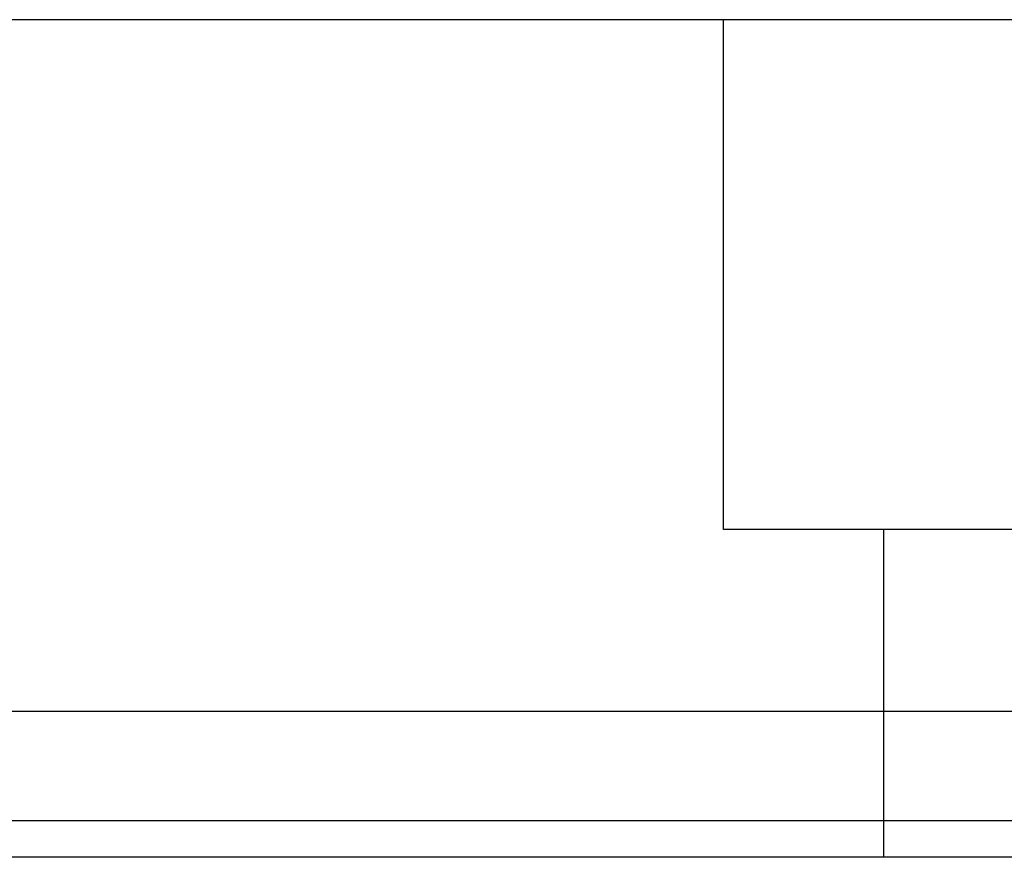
# Model space of a CAD drawing. Header units: millimetres. Extents: x 1805 to 4914, y -1594 to 860.
# Tile 575 of 656: x 4013 to 4026, y -220 to -208. Entities that reach past the tile are written whole.
import ezdxf
from ezdxf.lldxf.tags import DXFTag

# ---------------------------------------------------------------- set-up
doc = ezdxf.new("R2010")
doc.units = ezdxf.units.MM
doc.layers.get('0').update_dxf_attribs({"linetype": 'CONTINUOUS'})
tags = doc.linetypes.add('DASHED', pattern=[25.72, 12.86, -12.86]).pattern_tags.tags
tags[6:7] = [DXFTag(74, 4), DXFTag(75, 0), DXFTag(340, '0'), DXFTag(46, 0.0), DXFTag(50, 0.0), DXFTag(44, 0.0), DXFTag(45, 0.0)]
tags[4:5] = [DXFTag(74, 4), DXFTag(75, 0), DXFTag(340, '0'), DXFTag(46, 0.0), DXFTag(50, 0.0), DXFTag(44, 0.0), DXFTag(45, 0.0)]

msp = doc.modelspace()

# ---------------------------------------------------------------- linework, layer by layer
at = {"linetype": 'DASHED'}
for p, q in [((4398.141, -208.496), (3958.141, -208.496)), ((4022.641, -215.496), (4022.641, -208.496)), ((4033.641, -215.496), (4022.641, -215.496)), ((4024.841, -219.996), (4024.841, -215.496)), ((4398.141, -219.496), (3958.141, -219.496))]:
    msp.add_line(p, q, dxfattribs=at)
at = {"linetype": 'Continuous'}
for p, q in [((4398.141, -217.996), (3958.141, -217.996)), ((4398.141, -219.996), (3958.141, -219.996))]:
    msp.add_line(p, q, dxfattribs=at)

doc.saveas('drawing.dxf')
